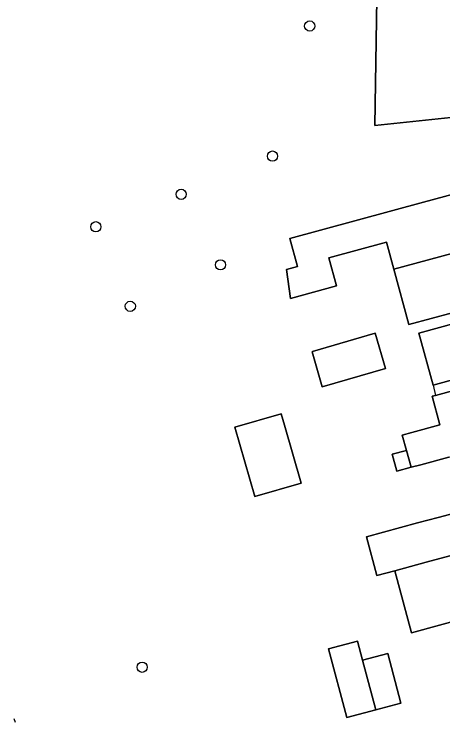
# Model space of a CAD drawing. Extents: x 159262 to 160143, y 383399 to 384319.
# Drawn here: x 159589.8 to 159630.8, y 383725.6 to 383793.2 of the extents above; entities that cross this region are included whole.
import ezdxf

# ---------------------------------------------------------------- set-up
doc = ezdxf.new("R2010")
doc.units = 0
for name, color, linetype in [('IMGEO_Boom', 7, 'Continuous'), ('IMGEO_Erf', 7, 'Continuous'), ('IMGEO_Muur', 7, 'Continuous'), ('IMGEO_Pand', 7, 'Continuous'), ('IMGEO_Pand_overbouw', 7, 'Continuous'), ('IMGEO_Parkeervlak_open', 7, 'Continuous')]:
    doc.layers.add(name, color=color, linetype=linetype)

msp = doc.modelspace()

# ---------------------------------------------------------------- linework, layer by layer
at = {"layer": 'IMGEO_Boom'}
for centre in [(159618.111, 383792.109), (159614.548, 383779.671), (159605.818, 383776.014), (159597.659, 383772.914), (159609.58, 383769.269), (159600.952, 383765.308), (159602.092, 383730.792)]:
    msp.add_circle(centre, 0.489, dxfattribs=at)
at = {"layer": 'IMGEO_Erf'}
for points in [[(159631.623, 383783.36), (159624.332, 383782.581), (159624.608, 383798.797)], [(159631.854, 383764.724), (159627.598, 383763.573), (159626.172, 383768.843), (159625.47, 383771.436), (159619.936, 383769.938), (159620.663, 383767.251), (159616.279, 383766.065), (159615.883, 383768.841), (159616.932, 383769.125), (159616.207, 383771.806), (159629.001, 383775.267), (159633.827, 383776.573)], [(159633.491, 383758.75), (159629.907, 383757.78), (159628.564, 383762.742), (159632.148, 383763.712)], [(159631.406, 383750.89), (159628.728, 383750.164), (159627.802, 383749.913), (159626.445, 383749.545), (159626.008, 383751.162), (159627.364, 383751.529), (159626.967, 383752.995), (159627.893, 383753.246), (159630.572, 383753.972), (159629.834, 383756.7), (159630.155, 383756.787), (159633.739, 383757.756)], [(159632.856, 383735.441), (159627.833, 383734.093), (159626.243, 383740.018), (159624.531, 383739.558), (159623.533, 383743.27), (159628.437, 383744.588), (159630.39, 383745.113), (159633.161, 383745.858)]]:
    msp.add_lwpolyline(points, dxfattribs=at)
for points in [[(159619.318, 383757.592), (159618.362, 383760.967), (159618.386, 383760.974), (159624.383, 383762.727), (159625.367, 383759.36)], [(159615.383, 383755.016), (159615.689, 383753.95), (159617.286, 383748.383), (159612.862, 383747.114), (159610.958, 383753.747)], [(159621.651, 383726.002), (159619.916, 383732.563), (159622.689, 383733.296), (159623.172, 383731.471), (159625.582, 383732.108), (159626.835, 383727.368), (159624.424, 383726.735)]]:
    msp.add_lwpolyline(points, close=True, dxfattribs=at)
at = {"layer": 'IMGEO_Muur'}
msp.add_lwpolyline([(159589.98, 383725.525), (159589.843, 383725.877)], dxfattribs=at)
at = {"layer": 'IMGEO_Pand'}
for points in [[(159633.827, 383776.573), (159629.001, 383775.267), (159616.207, 383771.806), (159616.932, 383769.125), (159615.883, 383768.841), (159616.279, 383766.065), (159620.663, 383767.251), (159619.936, 383769.938), (159625.47, 383771.436), (159626.172, 383768.843), (159635.253, 383771.302)], [(159635.253, 383771.302), (159626.172, 383768.843), (159627.598, 383763.573), (159631.854, 383764.724), (159636.68, 383766.03)], [(159636.974, 383765.018), (159632.148, 383763.712), (159628.564, 383762.742), (159629.907, 383757.78), (159633.491, 383758.75), (159638.317, 383760.056)], [(159619.318, 383757.592), (159625.367, 383759.36), (159624.383, 383762.727), (159618.386, 383760.974), (159618.362, 383760.967)], [(159638.565, 383759.062), (159633.739, 383757.756), (159630.155, 383756.787), (159629.834, 383756.7), (159630.572, 383753.972), (159627.893, 383753.246), (159626.967, 383752.995), (159627.364, 383751.529), (159627.802, 383749.913), (159628.728, 383750.164), (159631.406, 383750.89), (159635.311, 383751.947), (159640.137, 383753.253)], [(159615.383, 383755.016), (159610.958, 383753.747), (159612.862, 383747.114), (159617.286, 383748.383), (159615.689, 383753.95)], [(159640.982, 383750), (159640.446, 383751.999), (159635.621, 383750.691), (159633.035, 383750), (159632.114, 383749.754), (159633.161, 383745.858), (159630.39, 383745.113), (159628.437, 383744.588), (159623.533, 383743.27), (159624.531, 383739.558), (159626.243, 383740.018), (159629.259, 383740.827), (159642.491, 383744.379)], [(159627.364, 383751.529), (159626.008, 383751.162), (159626.445, 383749.545), (159627.802, 383749.913)], [(159642.491, 383744.379), (159629.259, 383740.827), (159626.243, 383740.018), (159627.833, 383734.093), (159632.856, 383735.441), (159632.14, 383738.109), (159634.823, 383738.829), (159635.63, 383735.824), (159639.343, 383736.822), (159644.171, 383738.119)], [(159623.172, 383731.471), (159622.689, 383733.296), (159619.916, 383732.563), (159621.651, 383726.002), (159624.424, 383726.735)], [(159623.172, 383731.471), (159624.424, 383726.735), (159626.835, 383727.368), (159625.582, 383732.108)]]:
    msp.add_lwpolyline(points, close=True, dxfattribs=at)
at = {"layer": 'IMGEO_Pand_overbouw'}
msp.add_lwpolyline([(159629.907, 383757.78), (159630.155, 383756.787), (159633.739, 383757.756), (159638.565, 383759.062), (159638.317, 383760.056), (159633.491, 383758.75)], close=True, dxfattribs=at)
at = {"layer": 'IMGEO_Parkeervlak_open'}
msp.add_lwpolyline([(159644.492, 383791.574), (159640.455, 383804.093), (159624.608, 383798.797), (159624.332, 383782.581), (159631.623, 383783.36), (159632.485, 383782.13)], dxfattribs=at)

doc.saveas('drawing.dxf')
